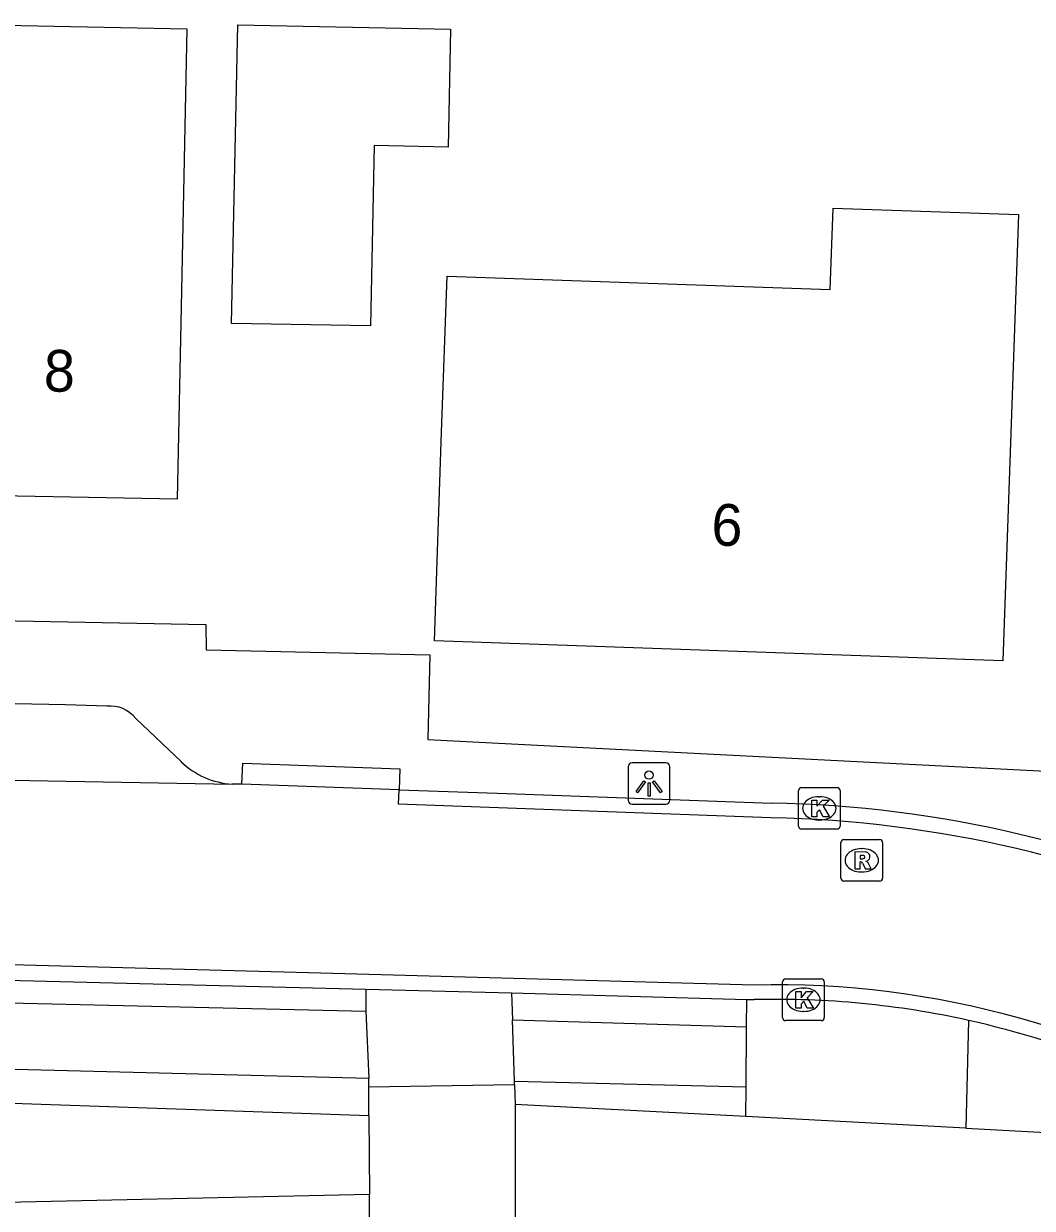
# Model space of a CAD drawing. Extents: x 157321 to 158827, y 386650 to 388532.
# Drawn here: x 157782.85 to 157807.02, y 387870.59 to 387898.97 of the extents above; entities that cross this region are included whole.
import ezdxf

# ---------------------------------------------------------------- set-up
doc = ezdxf.new("R2010")
doc.units = 0
for name, color, linetype in [('IMGEO_Gemengd_bos', 7, 'Continuous'), ('IMGEO_Groenvoorziening', 7, 'Continuous'), ('IMGEO_Haag', 7, 'Continuous'), ('IMGEO_Kolk', 7, 'Continuous'), ('IMGEO_Lichtpunt', 7, 'Continuous'), ('IMGEO_Pand', 7, 'Continuous'), ('IMGEO_Pand_nummerreeks', 7, 'Continuous'), ('IMGEO_Rijbaan_lokaal_open', 7, 'Continuous'), ('IMGEO_Rioolput', 7, 'Continuous'), ('IMGEO_Voetpad_open', 7, 'Continuous')]:
    doc.layers.add(name, color=color, linetype=linetype)

msp = doc.modelspace()

# ---------------------------------------------------------------- linework, layer by layer
at = {"layer": 'IMGEO_Gemengd_bos'}
msp.add_lwpolyline([(157791.134, 387870.919), (157774.059, 387870.543), (157774.007, 387871.982), (157761.056, 387872.053), (157761.038, 387871.083), (157751.067, 387870.808), (157750.201, 387870.784), (157750.238, 387869.454), (157740.621, 387869.428)], dxfattribs=at)
at = {"layer": 'IMGEO_Groenvoorziening'}
for points in [[(157800.155, 387872.786), (157794.628, 387873.079)], [(157805.424, 387872.506), (157811.045, 387872.207), (157815.393, 387869.812), (157819.498, 387866.986), (157821.272, 387865.463)]]:
    msp.add_lwpolyline(points, dxfattribs=at)
at = {"layer": 'IMGEO_Haag'}
msp.add_lwpolyline([(157739.416, 387874.598), (157791.122, 387872.809)], dxfattribs=at)
at = {"layer": 'IMGEO_Kolk'}
for p, q in [((157801.413, 387879.744), (157801.413, 387880.596)), ((157801.488, 387880.67), (157802.34, 387880.67)), ((157801.901, 387880.45), (157801.926, 387880.45)), ((157802.414, 387880.596), (157802.414, 387879.744)), ((157801.924, 387879.89), (157801.899, 387879.89)), ((157802.34, 387879.67), (157801.488, 387879.67)), ((157801.032, 387875.159), (157801.032, 387876.011)), ((157801.107, 387876.085), (157801.959, 387876.085)), ((157802.033, 387876.011), (157802.033, 387875.159)), ((157801.52, 387875.865), (157801.545, 387875.865)), ((157801.959, 387875.085), (157801.107, 387875.085)), ((157801.543, 387875.305), (157801.518, 387875.305))]:
    msp.add_line(p, q, dxfattribs=at)
for points in [[(157801.413, 387879.744), (157801.413, 387880.596)], [(157801.488, 387880.67), (157802.34, 387880.67)], [(157802.414, 387880.596), (157802.414, 387879.744)], [(157801.734, 387880.37), (157801.857, 387880.37), (157801.857, 387880.219), (157801.987, 387880.37), (157802.151, 387880.37), (157802.005, 387880.219), (157802.158, 387879.97), (157802.006, 387879.97), (157801.921, 387880.134), (157801.857, 387880.067), (157801.857, 387879.97), (157801.734, 387879.97), (157801.734, 387880.37)], [(157802.34, 387879.67), (157801.488, 387879.67)], [(157801.032, 387875.159), (157801.032, 387876.011)], [(157801.107, 387876.085), (157801.959, 387876.085)], [(157802.033, 387876.011), (157802.033, 387875.159)], [(157801.353, 387875.785), (157801.476, 387875.785), (157801.476, 387875.634), (157801.606, 387875.785), (157801.77, 387875.785), (157801.624, 387875.634), (157801.777, 387875.385), (157801.625, 387875.385), (157801.54, 387875.549), (157801.476, 387875.482), (157801.476, 387875.385), (157801.353, 387875.385), (157801.353, 387875.785)], [(157801.959, 387875.085), (157801.107, 387875.085)]]:
    msp.add_lwpolyline(points, dxfattribs=at)
for centre, start, end in [((157801.49, 387880.594), 91.552, 178.448), ((157801.49, 387880.594), 91.552, 178.448), ((157802.338, 387880.594), 1.552, 88.448), ((157802.338, 387880.594), 1.552, 88.448), ((157801.49, 387879.746), 181.552, 268.448), ((157801.49, 387879.746), 181.552, 268.448), ((157802.338, 387879.746), 271.552, 358.448), ((157802.338, 387879.746), 271.552, 358.448), ((157801.109, 387876.009), 91.552, 178.448), ((157801.109, 387876.009), 91.552, 178.448), ((157801.957, 387876.009), 1.552, 88.448), ((157801.957, 387876.009), 1.552, 88.448), ((157801.109, 387875.161), 181.552, 268.448), ((157801.109, 387875.161), 181.552, 268.448), ((157801.957, 387875.161), 271.552, 358.448), ((157801.957, 387875.161), 271.552, 358.448)]:
    msp.add_arc(centre, 0.0765, start, end, dxfattribs=at)
for centre, major_axis, ratio, start_param, end_param in [((157801.9, 387880.17), (-0.387, 0.002), 0.722429, 4.712389, 7.853982), ((157801.925, 387880.17), (-0.39, 0.002), 0.717154, 1.570796, 4.712389), ((157801.519, 387875.585), (-0.387, 0.002), 0.722429, 4.712389, 7.853982), ((157801.544, 387875.585), (-0.39, 0.002), 0.717154, 1.570796, 4.712389)]:
    msp.add_ellipse(centre, major_axis=major_axis, ratio=ratio, start_param=start_param, end_param=end_param, dxfattribs=at)
at = {"layer": 'IMGEO_Lichtpunt'}
for p, q in [((157797.335, 387881.169), (157797.335, 387880.362)), ((157797.335, 387881.169), (157797.335, 387880.362)), ((157798.237, 387881.264), (157797.429, 387881.264)), ((157798.237, 387881.264), (157797.429, 387881.264)), ((157798.331, 387880.362), (157798.331, 387881.169)), ((157798.331, 387880.362), (157798.331, 387881.169)), ((157797.429, 387880.268), (157798.237, 387880.268)), ((157797.429, 387880.268), (157798.237, 387880.268))]:
    msp.add_line(p, q, dxfattribs=at)
for points in [[(157797.709, 387880.833), (157797.748, 387880.805), (157797.56, 387880.543), (157797.522, 387880.57), (157797.709, 387880.833)], [(157797.811, 387880.785), (157797.858, 387880.785), (157797.858, 387880.463), (157797.811, 387880.463), (157797.811, 387880.785)], [(157797.921, 387880.805), (157797.959, 387880.832), (157798.146, 387880.57), (157798.107, 387880.542), (157797.921, 387880.805)]]:
    msp.add_lwpolyline(points, dxfattribs=at)
msp.add_circle((157797.834, 387880.967), 0.0994, dxfattribs=at)
for centre, start, end in [((157797.429, 387881.169), 90, 180), ((157797.429, 387881.169), 90, 180), ((157798.237, 387881.169), 0, 90), ((157798.237, 387881.169), 0, 90), ((157797.429, 387880.362), 180, 270), ((157797.429, 387880.362), 180, 270), ((157798.237, 387880.362), 270, 0), ((157798.237, 387880.362), 270, 360)]:
    msp.add_arc(centre, 0.0946, start, end, dxfattribs=at)
at = {"layer": 'IMGEO_Pand'}
for points in [[(157775.254, 387897.485), (157780.767, 387897.371), (157780.8, 387898.969), (157786.762, 387898.846), (157786.633, 387892.579), (157786.53, 387887.58), (157780.57, 387887.69), (157780.64, 387891.39), (157775.11, 387891.495)], [(157793.018, 387896.01), (157791.249, 387896.047), (157791.159, 387891.728), (157787.828, 387891.786), (157787.978, 387898.945), (157793.077, 387898.839), (157793.018, 387896.01)], [(157806.687, 387894.398), (157806.488, 387888.705), (157806.314, 387883.708), (157792.691, 387884.184), (157792.865, 387889.181), (157792.995, 387892.918), (157802.176, 387892.598), (157802.244, 387894.553), (157806.687, 387894.398)]]:
    msp.add_lwpolyline(points, dxfattribs=at)
at = {"layer": 'IMGEO_Rijbaan_lokaal_open'}
for points in [[(157755.419, 387881.372), (157760.462, 387881.243), (157787.843, 387880.752)], [(157788.08, 387880.752), (157787.843, 387880.752)], [(157791.845, 387880.616), (157788.08, 387880.752)], [(157800.754, 387879.945), (157791.831, 387880.267), (157791.845, 387880.616)], [(157791.845, 387880.616), (157794.423, 387880.523), (157800.765, 387880.295)], [(157800.356, 387875.937), (157789.967, 387876.221), (157779.577, 387876.504), (157768.062, 387876.825), (157756.547, 387877.145), (157749.009, 387877.405), (157741.486, 387877.589), (157741.478, 387877.084)], [(157744.538, 387877.007), (157791.045, 387875.839)], [(157791.045, 387875.839), (157794.539, 387875.751)], [(157794.539, 387875.751), (157800.179, 387875.592)], [(157800.179, 387875.592), (157800.35, 387875.587)]]:
    msp.add_lwpolyline(points, dxfattribs=at)
for centre, radius, start, end in [((157800.222, 387851.923), 28.378, 64.6184, 88.9038), ((157800.209, 387851.858), 28.092, 64.6582, 88.8886), ((157800.881, 387854.366), 21.577, 57.1007, 91.3945), ((157800.89, 387854.394), 21.2, 77.4707, 91.4592), ((157800.911, 387854.448), 21.142, 57.0613, 77.4945)]:
    msp.add_arc(centre, radius, start, end, dxfattribs=at)
at = {"layer": 'IMGEO_Rioolput'}
for p, q in [((157802.43, 387878.499), (157802.43, 387879.351)), ((157802.505, 387879.425), (157803.357, 387879.425)), ((157803.431, 387879.351), (157803.431, 387878.499)), ((157802.918, 387879.205), (157802.943, 387879.205)), ((157802.941, 387878.645), (157802.916, 387878.645)), ((157803.357, 387878.425), (157802.505, 387878.425))]:
    msp.add_line(p, q, dxfattribs=at)
for points in [[(157802.43, 387878.499), (157802.43, 387879.351)], [(157802.505, 387879.425), (157803.357, 387879.425)], [(157803.431, 387879.351), (157803.431, 387878.499)], [(157803.019, 387879.123), (157802.767, 387879.125), (157802.767, 387878.725)], [(157802.945, 387879.044), (157802.891, 387879.044), (157802.891, 387878.963)], [(157802.767, 387878.725), (157802.891, 387878.725), (157802.891, 387878.887), (157802.902, 387878.887)], [(157802.891, 387878.963), (157802.943, 387878.963)], [(157802.949, 387878.858), (157803.02, 387878.725), (157803.16, 387878.725), (157803.095, 387878.851)], [(157803.357, 387878.425), (157802.505, 387878.425)]]:
    msp.add_lwpolyline(points, dxfattribs=at)
for centre, radius, start, end in [((157802.507, 387879.349), 0.0765, 91.552, 178.448), ((157802.507, 387879.349), 0.0765, 91.552, 178.448), ((157803.355, 387879.349), 0.0765, 1.552, 88.448), ((157803.355, 387879.349), 0.0765, 1.552, 88.448), ((157802.951, 387878.948), 0.0964, 77.0061, 93.1865), ((157802.965, 387879.005), 0.0378, 276.6634, 79.6772), ((157803.018, 387879.013), 0.109, 350.3612, 89.416), ((157802.901, 387878.834), 0.0533, 26.0293, 88.6989), ((157802.927, 387879.152), 0.19, 274.7715, 282.9687), ((157803.016, 387879.013), 0.112, 277.5842, 350.9817), ((157803, 387878.798), 0.108, 29.5134, 73.7905), ((157802.507, 387878.501), 0.0765, 181.552, 268.448), ((157802.507, 387878.501), 0.0765, 181.552, 268.448), ((157803.355, 387878.501), 0.0765, 271.552, 358.448), ((157803.355, 387878.501), 0.0765, 271.552, 358.448)]:
    msp.add_arc(centre, radius, start, end, dxfattribs=at)
for centre, major_axis, ratio, start_param, end_param in [((157802.917, 387878.925), (-0.387, 0.002), 0.722429, 4.712389, 7.853982), ((157802.942, 387878.925), (-0.39, 0.002), 0.717154, 1.570796, 4.712389)]:
    msp.add_ellipse(centre, major_axis=major_axis, ratio=ratio, start_param=start_param, end_param=end_param, dxfattribs=at)
at = {"layer": 'IMGEO_Voetpad_open'}
for points in [[(157740.895, 387885.472), (157787.217, 387884.577), (157787.223, 387883.968), (157792.579, 387883.845), (157792.532, 387881.817), (157794.538, 387881.714), (157807.348, 387881.058)], [(157784.841, 387882.618), (157783.85, 387882.652), (157777.823, 387882.769)], [(157786.628, 387881.284), (157785.537, 387882.322)], [(157788.08, 387880.752), (157788.098, 387881.251), (157791.863, 387881.115), (157791.845, 387880.616)], [(157744.538, 387877.007), (157744.524, 387876.392), (157767.778, 387875.853), (157791.047, 387875.315)], [(157791.045, 387875.839), (157791.047, 387875.315)], [(157794.539, 387875.751), (157794.561, 387875.101)], [(157791.047, 387875.315), (157791.124, 387873.701)], [(157800.173, 387874.933), (157800.179, 387875.592)], [(157794.561, 387875.101), (157800.173, 387874.933)], [(157794.61, 387873.627), (157794.561, 387875.101)], [(157805.489, 387875.089), (157805.424, 387872.506)], [(157791.124, 387873.701), (157739.318, 387875.019), (157739.416, 387874.598)], [(157800.161, 387873.489), (157800.173, 387874.933)], [(157791.117, 387873.502), (157791.124, 387873.701)], [(157794.612, 387873.556), (157794.61, 387873.627)], [(157800.161, 387873.489), (157794.61, 387873.627)], [(157791.117, 387873.502), (157794.612, 387873.556)], [(157791.122, 387872.809), (157791.117, 387873.502)], [(157794.612, 387873.556), (157794.628, 387873.079)], [(157800.155, 387872.786), (157800.161, 387873.489)], [(157794.628, 387873.079), (157794.628, 387867.566), (157792.797, 387867.776), (157791.134, 387867.776), (157791.134, 387870.919)], [(157791.122, 387872.809), (157791.134, 387870.919)], [(157805.424, 387872.506), (157800.155, 387872.786)]]:
    msp.add_lwpolyline(points, dxfattribs=at)
for centre, radius, start, end in [((157784.922, 387881.841), 0.781, 37.9909, 95.9302), ((157787.959, 387882.671), 1.923, 226.1779, 266.5287)]:
    msp.add_arc(centre, radius, start, end, dxfattribs=at)

# ---------------------------------------------------------------- texts
at = {"layer": 'IMGEO_Pand_nummerreeks'}
for s, rotation, p in [('8', 358.9426, (157783.326, 387890.16)), ('6', 357.9988, (157799.315, 387886.474))]:
    msp.add_text(s, height=1, rotation=rotation, dxfattribs=at).set_placement(p)

doc.saveas('drawing.dxf')
